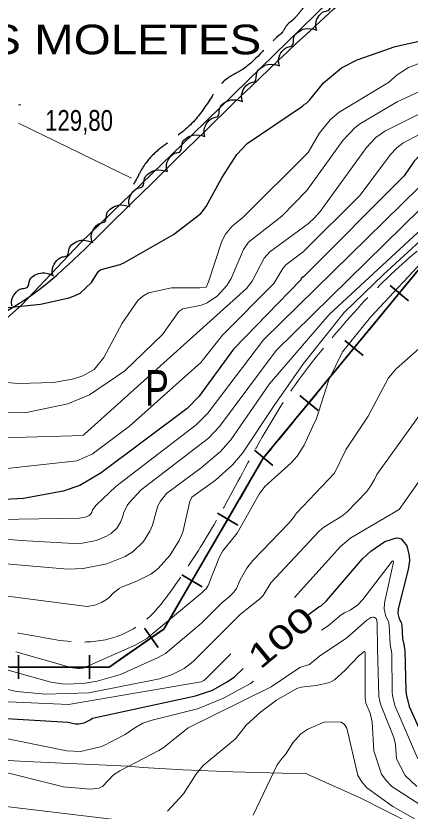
# Model space of a CAD drawing. Extents: x 483843 to 488449, y 4381269 to 4384483.
# Drawn here: x 485679.6 to 485846, y 4383120.3 to 4383455.4 of the extents above; entities that cross this region are included whole.
import ezdxf
from ezdxf.enums import TextEntityAlignment as Align

# ---------------------------------------------------------------- set-up
doc = ezdxf.new("R2010")
doc.units = 0
doc.header["$LTSCALE"] = 3.8
doc.linetypes.add('LONG_DASHED', pattern=[7.5, 6, -1.5])
for name, color, linetype, lineweight in [('15', 7, 'LONG_DASHED', 13), ('27', 7, 'Continuous', 25), ('34', 7, 'Continuous', 35), ('38', 7, 'Continuous', 25), ('51', 7, 'Continuous', 13), ('7', 7, 'Continuous', 13), ('8', 7, 'Continuous', 25), ('9', 7, 'Continuous', 13)]:
    doc.layers.add(name, color=color, linetype=linetype, lineweight=lineweight)
doc.layers.add('31', color=7, linetype='Continuous')
doc.layers.add('5', color=7, linetype='Continuous')

msp = doc.modelspace()

# ---------------------------------------------------------------- linework, layer by layer
at = {"layer": '15'}
msp.add_spline([(485400.79, 4383245.56), (485406.29, 4383244.41), (485437.45, 4383238.77), (485468.96, 4383231.4), (485504.33, 4383230.87), (485548.91, 4383220.24), (485591.04, 4383211.58), (485622.86, 4383204.36), (485651.32, 4383198.17), (485680.8, 4383195.25), (485706.08, 4383191.57), (485722.37, 4383193.95), (485735.23, 4383201.55), (485745.53, 4383213.76), (485759.02, 4383234.02), (485775.19, 4383262.78), (485795.18, 4383296.65), (485816.27, 4383323.61), (485841.16, 4383349.54), (485867.84, 4383369.45), (485913.47, 4383388.85), (485935.22, 4383394.97), (485958.89, 4383388.99), (485973.47, 4383381.81), (485979.32, 4383377.07), (485984.47, 4383370.85), (485987.04, 4383362.27), (485987.36, 4383354.02), (485987.36, 4383343.75), (485982.84, 4383337.15), (485969.6, 4383328.73), (485958.55, 4383321.85), (485945.63, 4383309.53), (485931.32, 4383300.15), (485906.76, 4383286.36), (485891.85, 4383276.39), (485880.57, 4383264.12), (485871.36, 4383244.47), (485865.12, 4383222.84), (485860.75, 4383191.43), (485865.12, 4383163.11), (485877.56, 4383143.14), (485893.96, 4383132.18), (485911.26, 4383131.69), (485923.31, 4383135.71), (485933.99, 4383143.04), (485949.29, 4383153.83), (485962.9, 4383167.19), (485985.6, 4383171.87), (486005.81, 4383170.22), (486029.34, 4383160.05), (486043.95, 4383149.41), (486042.89, 4383138.86), (486041.88, 4383131.75), (486041.4, 4383119.4), (486046.63, 4383078.7), (486048.42, 4383062.79), (486056.08, 4383044.24), (486065.61, 4383030.31), (486078.82, 4383011.67), (486095.82, 4382995.68), (486117.1, 4382985.39), (486141.45, 4382970.26), (486161.85, 4382961.49), (486185.85, 4382957.83), (486221.05, 4382956.33), (486256.43, 4382956.62), (486292.45, 4382960.13), (486324.15, 4382965.13)], degree=3, dxfattribs=at)
at = {"layer": '27'}
for points in [[(485701.6, 4383524.18), (485803.09, 4383637.57), (485816.48, 4383645.81), (485824.21, 4383644.78), (485860.78, 4383627.26), (485894.27, 4383599.94), (485905.6, 4383586.03), (485908.69, 4383576.23), (485909.21, 4383571.6), (485908.18, 4383559.23), (485905.6, 4383553.04), (485838.12, 4383479.86), (485713.45, 4383361.83), (485673.27, 4383329.88), (485665.03, 4383326.79), (485650.09, 4383329.37), (485645.45, 4383336.07), (485623.82, 4383359.26), (485602.18, 4383389.67), (485602.18, 4383393.79), (485603.21, 4383400.49), (485607.33, 4383411.31), (485612.48, 4383422.13), (485650.61, 4383464.4), (485701.6, 4383524.18)], [(485806.52, 4383449.48), (485806.11, 4383451.21), (485807.12, 4383454.87), (485809.85, 4383457.35), (485811.8, 4383458.01), (485812.56, 4383461.48), (485814.5, 4383463.75), (485817.24, 4383465.03), (485822.17, 4383464.51)], [(485790.89, 4383434.45), (485790.47, 4383436.18), (485791.48, 4383439.84), (485794.22, 4383442.31), (485796.16, 4383442.98), (485796.93, 4383446.45), (485798.86, 4383448.72), (485801.6, 4383450), (485806.54, 4383449.48)], [(485775.25, 4383419.42), (485774.84, 4383421.15), (485775.84, 4383424.8), (485778.58, 4383427.28), (485780.52, 4383427.94), (485781.29, 4383431.41), (485783.23, 4383433.69), (485785.97, 4383434.96), (485790.9, 4383434.45)], [(485759.37, 4383404.64), (485758.99, 4383406.38), (485760.05, 4383410.02), (485762.82, 4383412.45), (485764.77, 4383413.09), (485765.6, 4383416.55), (485767.56, 4383418.79), (485770.32, 4383420.02), (485775.25, 4383419.43)], [(485743.51, 4383389.85), (485743.12, 4383391.58), (485744.18, 4383395.23), (485746.96, 4383397.66), (485748.91, 4383398.29), (485749.73, 4383401.75), (485751.7, 4383404), (485754.46, 4383405.23), (485759.38, 4383404.64)], [(485727.64, 4383375.06), (485727.26, 4383376.79), (485728.32, 4383380.44), (485731.09, 4383382.87), (485733.05, 4383383.5), (485733.87, 4383386.96), (485735.84, 4383389.21), (485738.6, 4383390.44), (485743.52, 4383389.85)], [(485711.78, 4383360.27), (485711.39, 4383362), (485712.45, 4383365.65), (485715.23, 4383368.08), (485717.18, 4383368.71), (485718, 4383372.17), (485719.97, 4383374.42), (485722.73, 4383375.65), (485727.66, 4383375.06)], [(485695.2, 4383346.29), (485694.93, 4383348.05), (485696.24, 4383351.61), (485699.17, 4383353.85), (485701.16, 4383354.35), (485702.22, 4383357.74), (485704.34, 4383359.85), (485707.18, 4383360.89), (485712.05, 4383359.96)], [(485677.89, 4383333.23), (485677.72, 4383334.99), (485679.22, 4383338.48), (485682.28, 4383340.55), (485684.29, 4383340.94), (485685.53, 4383344.27), (485687.76, 4383346.26), (485690.65, 4383347.14), (485695.47, 4383345.95)]]:
    msp.add_spline(points, degree=3, dxfattribs=at)
at = {"layer": '34'}
for p, q in [((485837.55, 4383341.78), (485845.26, 4383335.42)), ((485838.22, 4383334.75), (485844.59, 4383342.46)), ((485828.69, 4383323.18), (485835.05, 4383330.9)), ((485818.47, 4383318.65), (485826.18, 4383312.29)), ((485819.14, 4383311.61), (485825.5, 4383319.32)), ((485809.6, 4383300.05), (485815.97, 4383307.76)), ((485799.38, 4383295.51), (485807.1, 4383289.15)), ((485800.06, 4383288.47), (485806.42, 4383296.19)), ((485790.52, 4383276.91), (485796.89, 4383284.62)), ((485780.3, 4383272.38), (485788.02, 4383266.01)), ((485774.05, 4383251.95), (485779.09, 4383260.59)), ((485766.5, 4383238.99), (485771.54, 4383247.63)), ((485764.7, 4383245.83), (485773.33, 4383240.79)), ((485758.94, 4383226.05), (485763.98, 4383234.68)), ((485751.39, 4383213.09), (485756.42, 4383221.73)), ((485749.59, 4383219.93), (485758.22, 4383214.89)), ((485743.83, 4383200.14), (485748.87, 4383208.78)), ((485733.92, 4383197.47), (485739.63, 4383189.26)), ((485732.67, 4383190.51), (485740.88, 4383196.22)), ((485720.37, 4383181.95), (485728.58, 4383187.66)), ((485680.67, 4383186), (485680.67, 4383176)), ((485710.66, 4383186), (485710.66, 4383176)), ((485690.67, 4383181), (485700.67, 4383181)), ((485705.66, 4383181), (485715.66, 4383181))]:
    msp.add_line(p, q, dxfattribs=at)
for points in [[(485677, 4383181), (485719, 4383181), (485742, 4383197), (485784, 4383269), (485864, 4383366), (485911, 4383378), (485964, 4383376), (485987, 4383356), (485989, 4383335), (485950, 4383293), (485897, 4383256), (485871, 4383214), (485861, 4383180), (485872, 4383150), (485894, 4383132), (485920, 4383135), (485958, 4383157), (485987, 4383165), (486023, 4383161), (486045, 4383129), (486076, 4382992), (486113, 4382978), (486198, 4382961), (486252, 4382957)], [(485781.61, 4383264.9), (485784, 4383269), (485787.34, 4383273.05)], [(485675.71, 4383181.3), (485677, 4383181), (485685.67, 4383181)]]:
    msp.add_lwpolyline(points, dxfattribs=at)
at = {"layer": '38', "linetype": 'LONG_DASHED'}
msp.add_spline([(485922.24, 4383567.31), (485918.83, 4383570.14), (485915.61, 4383571.09), (485911.49, 4383571.52), (485907.96, 4383570.97), (485903.13, 4383569.39), (485899.33, 4383566.22), (485895.77, 4383563.64), (485894.75, 4383560.8), (485893.15, 4383558.8), (485891.45, 4383555.3), (485889.36, 4383551.2), (485887.76, 4383549.42), (485887.29, 4383547.86), (485885.76, 4383545.7), (485884.52, 4383542.87), (485883.67, 4383541.15), (485880.99, 4383537.74), (485876.51, 4383534.05), (485871.75, 4383531.27), (485869.52, 4383527.7), (485865.11, 4383524.01), (485859.8, 4383519.81), (485855.78, 4383516.49), (485852.87, 4383512.56), (485850.72, 4383509.06), (485849.26, 4383507.13), (485846.99, 4383505.51), (485842.89, 4383502.27), (485839.77, 4383499.01), (485838.69, 4383496.93), (485837.9, 4383494.24), (485837.35, 4383492.59), (485836.57, 4383490.58), (485834.58, 4383487.98), (485831.86, 4383486.37), (485829.59, 4383484.9), (485827.24, 4383483.66), (485822.02, 4383480.43), (485820.12, 4383478.81), (485816.24, 4383474.89), (485812.42, 4383470.44), (485809.83, 4383467.55), (485806.7, 4383464.22), (485802.6, 4383460.68), (485799.47, 4383457.12), (485796.35, 4383453.64), (485794.37, 4383452.01), (485791.92, 4383448.37), (485790.7, 4383447.26), (485774.28, 4383432.27), (485768.98, 4383429.19), (485762.42, 4383421.63), (485755.15, 4383411.53), (485743.68, 4383401.94), (485737.76, 4383397.22), (485731.72, 4383389.06), (485728.11, 4383383.33), (485724.64, 4383381.23)], degree=3, dxfattribs=at)
at = {"layer": '51'}
msp.add_line((485728.31, 4383387), (485680.62, 4383410.27), dxfattribs=at)
for points in [[(485407.96, 4383459.35), (485408.71, 4383453.71), (485437.03, 4383409.11), (485453.59, 4383381.11), (485467.71, 4383350.52), (485470.69, 4383343.57), (485483.49, 4383331.38), (485503.91, 4383321.33), (485513.19, 4383319.32), (485553, 4383312.23), (485610.37, 4383304.2), (485646.05, 4383301.89), (485682, 4383333.57), (485706.91, 4383359.77), (485754.24, 4383405.54), (485817.25, 4383467.07)], [(485636.13, 4383143.93), (485683.89, 4383141.22), (485726.94, 4383139.25), (485733.23, 4383138.64), (485750.1, 4383137.72), (485771.25, 4383136.82), (485802.38, 4383136), (485803.79, 4383135.3), (485824.89, 4383125.84), (485847.09, 4383114.65), (485909.46, 4383084.26), (485955.89, 4383061.69), (485984.11, 4383046.35)]]:
    msp.add_lwpolyline(points, dxfattribs=at)
at = {"layer": '7'}
msp.add_line((485680.68, 4383417.92), (485681.68, 4383417.92), dxfattribs=at)
at = {"layer": '8'}
for points in [[(485672.19, 4383332.12), (485690.02, 4383334), (485702.09, 4383336.63), (485704.59, 4383337.57), (485706.73, 4383338.6), (485711.45, 4383343.09), (485714, 4383347.16), (485714.78, 4383347.93), (485715.59, 4383348.54), (485723.63, 4383350.67), (485725.49, 4383351.46), (485746.04, 4383363.31), (485757.69, 4383372.17), (485759.92, 4383375.09), (485766.44, 4383387.17), (485772.81, 4383397), (485777.18, 4383401.67), (485800.54, 4383417.36), (485801.12, 4383417.95), (485801.46, 4383418.21), (485802.11, 4383418.58), (485803.63, 4383420.08), (485809.36, 4383427.24), (485817.04, 4383433.54), (485823.6, 4383436.88), (485839.6, 4383442.61), (485885.97, 4383452.8)], [(485751.85, 4383289.93), (485715.54, 4383262.8), (485706.59, 4383257.49), (485699.49, 4383255.16), (485682.81, 4383252.04), (485652.91, 4383250.57), (485605.74, 4383255.17), (485481.55, 4383290.17), (485473.67, 4383293.3), (485456.27, 4383303.25), (485440.6, 4383324.41), (485408.45, 4383384.34), (485404.48, 4383395.71), (485398.47, 4383418.32), (485391.87, 4383434.28)], [(485969.02, 4383415.59), (485968.39, 4383415.99), (485966.68, 4383416.75), (485963.15, 4383417.83), (485907.99, 4383418.36), (485907.09, 4383418.27), (485903.9, 4383417.66), (485854.08, 4383398.73), (485849.76, 4383396.15), (485849.11, 4383395.67), (485847.67, 4383394.16), (485843.42, 4383388.1), (485800.95, 4383345.48), (485800.31, 4383344.98), (485800.06, 4383344.7), (485799.79, 4383344.21), (485771.4, 4383315), (485757.01, 4383295.15), (485751.85, 4383289.93)], [(485808.46, 4383206.83), (485810.7, 4383208.88), (485825.85, 4383226.57), (485829.4, 4383229.87), (485835.36, 4383233.97), (485840.21, 4383235.45), (485841.28, 4383235.36), (485842.22, 4383235.05), (485844.59, 4383232.1), (485845.63, 4383227.92), (485845.75, 4383225.76), (485845.12, 4383222.15), (485840.97, 4383205.48), (485840.86, 4383203.52), (485841.39, 4383201.35), (485842.18, 4383199.77), (485842.44, 4383198.64), (485842.77, 4383192.95), (485842.87, 4383192.37), (485843.36, 4383190.57), (485843.81, 4383187.91), (485844.14, 4383171.12), (485844.37, 4383169.52), (485845.62, 4383164.36), (485855.69, 4383142.08)], [(485803.03, 4383203.22), (485807.45, 4383206.37), (485808.46, 4383206.83)], [(485580.59, 4383164.98), (485701.63, 4383157.72), (485704.7, 4383157.05), (485706.18, 4383157.02), (485708.47, 4383157.55), (485710.97, 4383158.82), (485711.88, 4383159.48), (485755.43, 4383168.85), (485762.51, 4383171.3), (485768.8, 4383174.76), (485771.91, 4383176.93), (485775.56, 4383180.35)]]:
    msp.add_lwpolyline(points, dxfattribs=at)
at = {"layer": '9'}
for points in [[(485850.3, 4383435.71), (485845.34, 4383433.67), (485840.56, 4383430.59), (485836.89, 4383427.37), (485816.01, 4383414.81), (485812.25, 4383411.68), (485807.54, 4383405.87), (485802.95, 4383397.93), (485775.36, 4383370.5), (485770.86, 4383366.78), (485768.01, 4383363.5), (485766.49, 4383360.53), (485760.84, 4383343.32), (485759.86, 4383341.18), (485757.25, 4383340.83), (485745.3, 4383340.9), (485735.53, 4383338.78), (485733.19, 4383337.35), (485731.01, 4383335.54), (485724.43, 4383325.93), (485716.7, 4383311.42), (485712.66, 4383306.48), (485707.8, 4383303.68), (485704.09, 4383302.5), (485695.56, 4383301)], [(485860.55, 4383428.52), (485840.48, 4383419.27), (485825.03, 4383410.07), (485822.74, 4383408.35), (485817.57, 4383402.94), (485802.44, 4383381.83), (485791.8, 4383371.04), (485777.82, 4383360.02), (485775.61, 4383357.05), (485770.42, 4383344.72), (485768.65, 4383341.82), (485764.67, 4383337.48), (485760.28, 4383334.48), (485757.92, 4383333.48), (485750.1, 4383332.03), (485749.22, 4383331.49), (485748.39, 4383330.81), (485741.52, 4383321.17), (485725.52, 4383305.89), (485710.6, 4383295.77), (485701.45, 4383291.93), (485683.33, 4383288.15)], [(485868.07, 4383423.27), (485835.31, 4383406.81), (485831.53, 4383404.12), (485827.6, 4383400.01), (485807.95, 4383373.04), (485805.61, 4383370.38), (485803.14, 4383367.95), (485786.74, 4383355.94), (485784.35, 4383353.32), (485779.29, 4383343.64), (485776.85, 4383340.55), (485708.58, 4383279.18), (485708.15, 4383278.87), (485707.91, 4383278.66), (485630.9, 4383276.31)], [(485661.56, 4383263.16), (485705.28, 4383267.88), (485711.72, 4383270.73), (485727.47, 4383282.6), (485757.64, 4383309.32), (485766.74, 4383320.87), (485788.42, 4383342.71), (485792.2, 4383349.01), (485793.53, 4383350.46), (485800.78, 4383355.96), (485824.86, 4383379.82), (485837.64, 4383397.09), (485840.32, 4383399.9), (485842.9, 4383401.74), (485858.1, 4383409.74)], [(485962.29, 4383391.09), (485960.62, 4383392.2), (485956.72, 4383394.03), (485949.61, 4383396.56), (485939.83, 4383398.69), (485934.94, 4383398.99), (485927.07, 4383398.07), (485868.85, 4383377.32), (485856.66, 4383371), (485811.8, 4383329.53), (485786.56, 4383300.33), (485770.34, 4383276.74), (485765.94, 4383271.84), (485757.77, 4383264.96), (485743.21, 4383254.11), (485740.59, 4383250.97), (485739.55, 4383249), (485737.25, 4383240.77), (485736.17, 4383238.35), (485733.42, 4383233.89), (485729.08, 4383229.7), (485725.74, 4383227.66), (485718.02, 4383224.47)], [(485857.09, 4383390.37), (485784.06, 4383318.87), (485760.64, 4383288.05), (485755.71, 4383283.06), (485721.81, 4383257.16), (485713.5, 4383249.17), (485711.92, 4383247.26), (485711.74, 4383246.61), (485711.58, 4383246.24), (485711.16, 4383245.57), (485710.5, 4383244.93), (485709.99, 4383244.62), (485708.82, 4383244.14), (485707.31, 4383243.84), (485706.31, 4383243.8), (485646.64, 4383242.79)], [(485858.14, 4383381.77), (485789.46, 4383314.41)], [(485788.65, 4383291.28), (485800.94, 4383308.9), (485818.19, 4383330.38), (485834.68, 4383346.48), (485851.93, 4383362.21), (485855.38, 4383364.51), (485857.3, 4383364.13), (485858.83, 4383362.98), (485858.83, 4383362.98), (485858.45, 4383361.06), (485856.91, 4383359.14), (485855, 4383356.07), (485829.31, 4383328.46), (485817.43, 4383313.88), (485811.68, 4383301.99), (485806.43, 4383285.7)], [(485673.82, 4383180.34), (485694.31, 4383174.63), (485699.96, 4383173.8), (485708.04, 4383174.1), (485713.87, 4383175.05), (485723.76, 4383177.89), (485739.36, 4383184.83), (485742.69, 4383186.72), (485757.92, 4383199.55), (485766.85, 4383208.4), (485769.46, 4383210.45), (485771.63, 4383212.56), (485772.68, 4383214.16), (485774.31, 4383217.83), (485777, 4383222.68), (485779.57, 4383225.94), (485794.84, 4383241.64), (485796.84, 4383244.13), (485797.55, 4383245.3), (485798.03, 4383245.88), (485814.07, 4383262.69), (485818.93, 4383272.89), (485828.32, 4383286.71), (485836.86, 4383302.88), (485840.1, 4383306.76), (485878.77, 4383340.86)], [(485789.46, 4383314.41), (485765.49, 4383282.39), (485760.82, 4383277.45), (485732.51, 4383255.64), (485727.24, 4383250.07), (485726.52, 4383249.08), (485725.17, 4383246.15), (485724.5, 4383243.69), (485723.87, 4383242.29), (485722.29, 4383239.73), (485719.79, 4383237.32), (485717.87, 4383236.14), (485713.42, 4383234.3), (485707.67, 4383233.19), (485703.9, 4383233.04), (485681.77, 4383234.41), (485559.03, 4383244.42), (485439.39, 4383279.3), (485432.11, 4383282.68), (485419.75, 4383290.44), (485412.61, 4383296.95), (485405.9, 4383304.82), (485399.99, 4383314.38), (485394.9, 4383325.02)], [(485695.56, 4383301), (485680.61, 4383300.49), (485671.14, 4383301.39)], [(485718.02, 4383224.47), (485708.03, 4383222.54), (485701.48, 4383222.28), (485603.34, 4383230.73), (485590.56, 4383234.5), (485563.04, 4383238.35), (485561.26, 4383238.41), (485557.51, 4383237.9), (485552.52, 4383238.05), (485491.85, 4383252.63), (485419.3, 4383273.23), (485412.39, 4383276.1), (485404.95, 4383280.59), (485402.48, 4383282.64), (485400, 4383285.87), (485395.79, 4383292.85)], [(485683.33, 4383288.15), (485601.99, 4383291.21)], [(485788.65, 4383291.28), (485775.19, 4383271.09), (485771.05, 4383266.23), (485763.88, 4383259.82), (485753.91, 4383252.59), (485753.06, 4383250.79), (485750.01, 4383237.84), (485748.47, 4383234.4), (485744.55, 4383228.06), (485739.61, 4383222.49), (485736.6, 4383220.15), (485730.69, 4383217.26), (485724.21, 4383214.68), (485723.2, 4383214.13), (485720.68, 4383212.12), (485718.95, 4383210.3), (485717.88, 4383209.45), (485715.78, 4383208.19)], [(485666.64, 4383173.83), (485679.87, 4383170.68), (485692.03, 4383169.53), (485710.44, 4383170.21), (485740.15, 4383176.1), (485745.32, 4383177.77), (485750.6, 4383180.4), (485754.41, 4383183.4), (485774.38, 4383203.3), (485782.56, 4383209.72), (485783.95, 4383211.16), (485787.15, 4383216.56), (485807.65, 4383238.33), (485809.61, 4383239.94), (485817.2, 4383244.67), (485819.31, 4383246.32), (485827.64, 4383255.03), (485829.31, 4383257.2), (485830.99, 4383260.07), (485831.93, 4383262.12), (485851.1, 4383288.72)], [(485679.49, 4383187.47), (485703.39, 4383180.62), (485705.9, 4383180.36), (485706.38, 4383180.35), (485707.92, 4383180.48), (485730.17, 4383190.36), (485734.79, 4383193.03), (485758.23, 4383212.44), (485759.32, 4383213.51), (485759.88, 4383213.94), (485760.69, 4383215.39), (485765.47, 4383227.45), (485766.91, 4383229.95), (485773.02, 4383237.47), (485782.33, 4383253.94), (485784.72, 4383257.1), (485795.8, 4383267.05), (485798.37, 4383269.89), (485801.24, 4383274.49), (485804.98, 4383282.59), (485806.43, 4383285.7)], [(485715.78, 4383208.19), (485712.84, 4383207.07), (485709.7, 4383206.47), (485605.15, 4383220.02), (485563.79, 4383233.07), (485560.56, 4383233.09), (485558.87, 4383232.73), (485555.98, 4383231.37), (485550.19, 4383230.84), (485482.39, 4383243.47), (485462.78, 4383250.59), (485457.54, 4383253.26), (485456.87, 4383253.38), (485456.15, 4383253.45), (485450.3, 4383253.03), (485449.65, 4383253.18), (485449.05, 4383253.42), (485447.41, 4383254.96), (485443.88, 4383257.11), (485439.96, 4383258.35), (485414.42, 4383263.92)], [(485797.13, 4383210.31), (485816.6, 4383231.85), (485820.99, 4383235.45), (485841.39, 4383247.38), (485852.22, 4383262.76)], [(485849.21, 4383142.31), (485839.52, 4383164.83), (485838.59, 4383169.04), (485838.42, 4383170.46), (485838.2, 4383186.7), (485837.57, 4383190.56), (485837.19, 4383198.65), (485836.83, 4383200.2), (485835.75, 4383202.37), (485835.03, 4383205.34), (485835.17, 4383208.03), (485838.91, 4383225.28), (485838.91, 4383225.39), (485838.85, 4383225.61), (485838.73, 4383225.76), (485838.68, 4383225.77), (485838.63, 4383225.78), (485838.38, 4383225.7), (485826.04, 4383209.48), (485823.82, 4383207.14), (485820.72, 4383204.96), (485818.25, 4383203.83), (485816.9, 4383202.98), (485811.4, 4383198.43), (485808.6, 4383196.54)], [(485656.11, 4383141.38), (485699.62, 4383130.57), (485710.93, 4383129.61), (485714.63, 4383130.03), (485715.45, 4383130.33), (485716.18, 4383130.71), (485720.81, 4383135.56), (485723.5, 4383137.32), (485739.95, 4383145.8), (485741.66, 4383146.89), (485752.31, 4383155.4), (485787.34, 4383172.62), (485799.39, 4383180.79), (485801.58, 4383181.57), (485803.08, 4383181.9), (485803.47, 4383182.08), (485803.85, 4383182.3), (485807.73, 4383185.6), (485819.22, 4383193.39), (485827.71, 4383200.84), (485829.39, 4383201.86), (485830.44, 4383202.04), (485830.69, 4383202.01), (485830.92, 4383201.95), (485831.6, 4383201.44), (485832.03, 4383199.91), (485832.27, 4383188.75), (485832.81, 4383168.56), (485833.42, 4383165.31), (485839.14, 4383151.37), (485839.78, 4383148.33), (485840.28, 4383142.35), (485843.86, 4383135.27), (485848.87, 4383130.67)], [(485743.55, 4383120.27), (485750.38, 4383127.57), (485755.47, 4383135.8), (485758.58, 4383139.55), (485772.32, 4383150.74), (485776.74, 4383156.52), (485782.76, 4383162.02), (485789.59, 4383167.02), (485798.23, 4383171.92), (485800.05, 4383172.56), (485806.33, 4383173.19), (485811.47, 4383174.32), (485812.81, 4383174.93), (485814.1, 4383175.68), (485818.46, 4383179.49), (485824.44, 4383185.9), (485825.4, 4383186.6), (485826.08, 4383187.21), (485826.64, 4383187.57), (485826.75, 4383187.57), (485826.83, 4383187.51), (485826.96, 4383186.94), (485827.03, 4383168.08), (485827.31, 4383165.79), (485829.15, 4383161.58), (485830.03, 4383157.79), (485830.66, 4383145.71), (485833.85, 4383135.82), (485835.82, 4383133.19), (485838.27, 4383130.62), (485869.37, 4383110.77)], [(485660.62, 4383167.03), (485701.77, 4383165.27), (485757.78, 4383174.74), (485758.94, 4383175.38), (485759.52, 4383175.78), (485770.34, 4383186.62)], [(485779.92, 4383175.12), (485778.65, 4383174.15), (485767.24, 4383167.86), (485756.21, 4383163.36), (485736.5, 4383158.51), (485733.21, 4383157.39), (485729.35, 4383155.18), (485725.76, 4383152.61), (485715.91, 4383147.59), (485706.9, 4383145.49), (485701.06, 4383145.64), (485669.74, 4383152.07)], [(485779.69, 4383118.59), (485789.88, 4383139.84), (485791.93, 4383142.62), (485793.42, 4383144.15), (485796.41, 4383149.04), (485799.82, 4383152.91), (485802.78, 4383154.83), (485810.04, 4383157.89), (485816.91, 4383157.81), (485818.23, 4383156.77), (485819.3, 4383155.29), (485823.85, 4383135.33), (485825.56, 4383132.65), (485827.67, 4383130.13), (485838.7, 4383122.27), (485853, 4383114.06)], [(485652.95, 4383124.9), (485724.79, 4383116.36)]]:
    msp.add_lwpolyline(points, dxfattribs=at)

# ---------------------------------------------------------------- texts
at = {"layer": '31', "width": 0.75}
msp.add_text('P', height=15, dxfattribs=at).set_placement((485739.15, 4383291.14), align=Align.CENTER)
at = {"layer": '5', "width": 1.2}
msp.add_text('SES MOLETES', height=12.5, dxfattribs=at).set_placement((485783.14, 4383439.26), align=Align.RIGHT)
at = {"layer": '7', "width": 0.8}
msp.add_text('129,80', height=8.75, dxfattribs=at).set_placement((485691.92, 4383407))
at = {"layer": '8', "width": 1.4}
msp.add_text('100', height=10, rotation=39.812, dxfattribs=at).set_placement((485794.73, 4383189.74), align=Align.CENTER)

doc.saveas('drawing.dxf')
